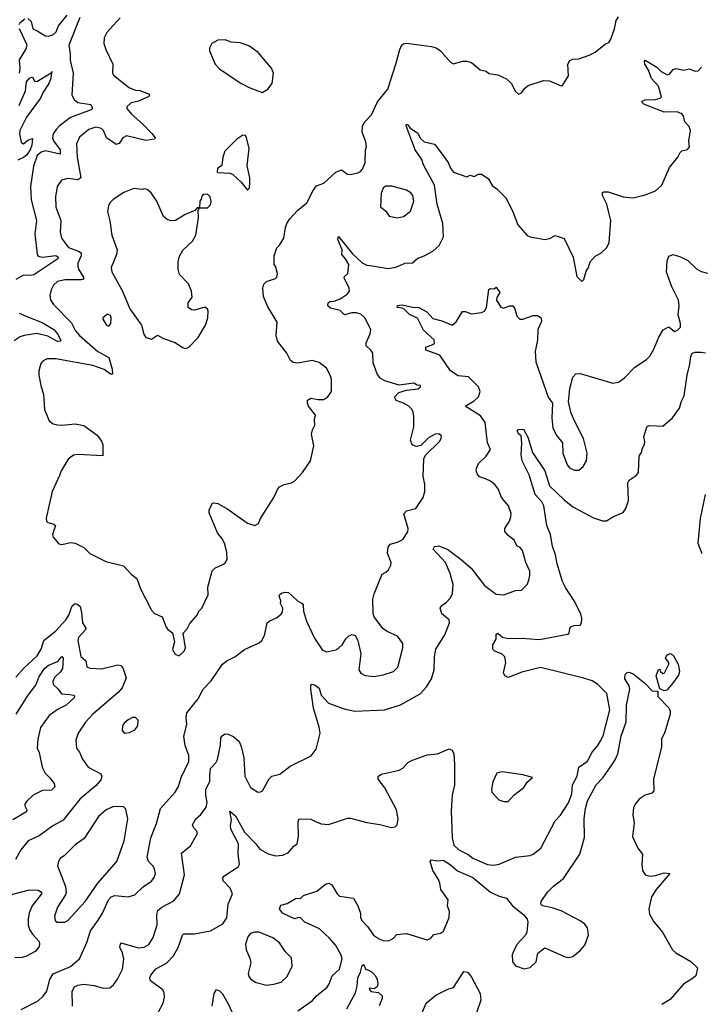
# Model space of a CAD drawing. Extents: x 1550320 to 1685906, y 509093 to 640511.
# Tile 347 of 532: x 1619479 to 1624107, y 579606 to 586287. Entities that reach past the tile are written whole.
import ezdxf

# ---------------------------------------------------------------- set-up
doc = ezdxf.new("R2010")
doc.units = 0

msp = doc.modelspace()

# ---------------------------------------------------------------- linework, layer by layer
at = {"layer": '0CON20XD'}
for points in [[(1619887.7, 586302.3), (1619811.8, 586115), (1619822, 586055), (1619822.3, 586012.3), (1619842.4, 585925), (1619834, 585775), (1619850, 585745), (1619873.8, 585725), (1619961.9, 585711.9), (1619974.2, 585685), (1619964, 585675), (1619825, 585623.4), (1619747.9, 585565), (1619727.4, 585542.6), (1619707.2, 585512.8), (1619702.7, 585485), (1619709.6, 585465), (1619753.2, 585403.2), (1619755, 585373.6), (1619655, 585397.3), (1619625, 585387.2), (1619598.9, 585365), (1619573, 585293), (1619553.4, 585155), (1619556.5, 585065), (1619593.3, 584925), (1619581.9, 584835), (1619597.8, 584695), (1619605, 584683.1), (1619635, 584675.3), (1619725, 584686), (1619739.5, 584675), (1619737.3, 584665), (1619575, 584557), (1619555, 584551.6), (1619505, 584553.8), (1619452, 584525)], [(1619535, 586295.7), (1619557.9, 586275), (1619569.4, 586225), (1619598.8, 586211.2), (1619655, 586176.9), (1619675, 586175.6), (1619705, 586184.6), (1619726.2, 586205), (1619743.1, 586245), (1619801.5, 586318.5)], [(1620160.8, 586299.2), (1620069.8, 586200.2), (1620052.9, 586165), (1620050.8, 586125), (1620062.9, 586085), (1620111.9, 585985), (1620110, 585925), (1620115, 585911.2), (1620224.3, 585825), (1620265, 585810), (1620295.9, 585805.9), (1620353.8, 585785), (1620361.2, 585775), (1620356.2, 585765), (1620285, 585733.3), (1620235, 585723.3), (1620206.2, 585695), (1620206.2, 585685), (1620239.2, 585645), (1620315, 585578.9), (1620376.7, 585515), (1620398.8, 585485), (1620394, 585476), (1620335, 585467.5), (1620205, 585500), (1620180, 585485), (1620155, 585446.7), (1620135, 585441.2), (1620067.5, 585485), (1620047.8, 585535), (1620035, 585549.1), (1619995, 585556.8), (1619948.8, 585541.2), (1619885, 585489.4), (1619864.6, 585445), (1619869.3, 585355), (1619895, 585214.3), (1619875, 585199.7), (1619805, 585209.1), (1619762.8, 585197.2), (1619734.4, 585155), (1619722.1, 585085), (1619725.4, 585015), (1619759.2, 584925), (1619754.6, 584845), (1619762.3, 584805), (1619811.1, 584741.1), (1619877.6, 584717.6), (1619895.6, 584705), (1619896.2, 584685), (1619874.1, 584635), (1619873.5, 584615), (1619878.4, 584595), (1619913.5, 584535), (1619907.5, 584525), (1619897.5, 584522.5), (1619785, 584522.2), (1619735, 584510), (1619708.6, 584485), (1619692.9, 584455), (1619682.9, 584415), (1619687.3, 584387.3), (1619709.2, 584355), (1619830.9, 584230.9), (1619858.4, 584175), (1619885, 584143.9), (1620009.6, 584035), (1620084.4, 583995), (1620107.5, 583915), (1620108.8, 583881.2), (1620095, 583882), (1620052.7, 583912.7), (1619975, 583940.5), (1619725, 583986.5), (1619665, 583985.8), (1619637.7, 583972.3), (1619622, 583955), (1619609.2, 583905), (1619610, 583875), (1619621.9, 583805), (1619640, 583745), (1619647.7, 583642.3), (1619679.4, 583565), (1619705.4, 583545.4), (1619735, 583537.3), (1619765, 583535.4), (1619855, 583545.9), (1619913.5, 583533.5), (1620005, 583468.8), (1620035, 583427.5), (1620043.3, 583405), (1620042.5, 583327.5), (1619875, 583337.9), (1619845, 583331.9), (1619809.2, 583305), (1619760, 583225), (1619748.6, 583195)], [(1620565, 581973.3), (1620595, 582003.3), (1620604, 582025), (1620590, 582125), (1620615, 582153.3), (1620635, 582190), (1620685, 582247.5), (1620696.2, 582275), (1620715.8, 582294.2), (1620758, 582385), (1620756, 582436), (1620785, 582547.5), (1620804.3, 582565.7), (1620872.3, 582597.7), (1620887.5, 582625), (1620885.6, 582675), (1620869.4, 582735), (1620854.3, 582765), (1620822.5, 582805), (1620765, 582940), (1620765, 582960), (1620786.4, 583003.6), (1620795, 583010), (1620825, 583003.8), (1620892, 582965), (1621025, 582871.4), (1621075, 582856), (1621100.7, 582869.3), (1621115, 582902.5), (1621204, 583045), (1621231.2, 583105), (1621242.5, 583117.5), (1621275, 583133.8), (1621325, 583143.8), (1621343.9, 583156.1), (1621400, 583215), (1621452.5, 583295), (1621476.2, 583395), (1621460, 583475), (1621466.2, 583505), (1621483.3, 583535), (1621480, 583575), (1621486.4, 583603.6), (1621438.8, 583665), (1621432, 583685), (1621434, 583705), (1621455, 583718), (1621505, 583710), (1621545, 583710.8), (1621572, 583728), (1621595.5, 583765), (1621595.6, 583845), (1621589.8, 583869.8), (1621561.7, 583921.7), (1621511.2, 583961.2), (1621465, 583974), (1621366.4, 583956.4), (1621335, 583960), (1621316.7, 583975), (1621293.3, 584025), (1621230, 584105), (1621220, 584145), (1621226.2, 584235), (1621162.3, 584342.3), (1621135, 584410), (1621129.4, 584465), (1621136.8, 584493.2), (1621155, 584511.2), (1621215, 584530), (1621225, 584540), (1621230, 584565), (1621216.7, 584615), (1621207.5, 584625), (1621207.5, 584685), (1621225, 584740), (1621243, 584757), (1621272.5, 584805), (1621283.6, 584876.4), (1621293.3, 584905), (1621313.3, 584935), (1621365, 584992.5), (1621428.8, 585045), (1621471.7, 585128.3), (1621495, 585160), (1621545, 585177.5), (1621625, 585252.5), (1621665, 585267.5), (1621705, 585240), (1621725, 585237.5), (1621775, 585247.5), (1621793, 585257), (1621806.1, 585273.9), (1621823.8, 585315), (1621826.7, 585405), (1621832.5, 585425), (1621829.3, 585459.3), (1621803.6, 585523.6), (1621807.5, 585565), (1621823.3, 585595), (1621868.3, 585641.7), (1621909.2, 585730.8), (1621978.8, 585815), (1622032, 585985), (1622059.2, 586085), (1622074.3, 586115.7), (1622085, 586124), (1622105, 586127.1), (1622275, 586106.2), (1622305.8, 586095.8), (1622335, 586076.2), (1622405, 586000), (1622425, 585987.5), (1622485, 586006.7), (1622515, 586006.7), (1622546.1, 585996.1), (1622605, 585946.7), (1622645, 585936.7), (1622665, 585921.2), (1622725, 585912), (1622785, 585886.2), (1622815, 585856.7), (1622845, 585800), (1622865, 585781.2), (1622885, 585790), (1622907.9, 585822.1), (1622930.3, 585839.7), (1623034.5, 585875.5), (1623075, 585872.5), (1623155, 585837.5), (1623165, 585840), (1623203.9, 585906.1), (1623200.8, 585985), (1623215, 586010), (1623235, 586018.8), (1623275, 586022.5), (1623345, 586046.2), (1623385, 586066.7), (1623456.7, 586123.3), (1623477.7, 586132.3), (1623492, 586155), (1623517.8, 586225), (1623528.3, 586281.7), (1623545, 586306.5)], [(1619476.5, 586253.5), (1619482.7, 586267.3), (1619515, 586292)], [(1619478.3, 585925), (1619482.3, 585957.7), (1619478.4, 586015), (1619519.8, 586085), (1619529.5, 586115), (1619477.5, 586225)], [(1621125, 585792.5), (1621163.9, 585816.1), (1621193.3, 585855), (1621201.2, 585925), (1621188.3, 585958.3), (1621098.8, 586065), (1621035, 586110.8), (1620975, 586129.2), (1620914.3, 586134.3), (1620875, 586150.8), (1620825, 586148.8), (1620784.1, 586125.9), (1620766.7, 586095), (1620766.7, 586075), (1620805.8, 585985.8), (1620835, 585953.8), (1620975, 585859.2), (1621036.1, 585826.1), (1621125, 585792.5)], [(1619488.6, 579571.4), (1619605, 579630), (1619639.4, 579660.6), (1619663.1, 579695), (1619684.4, 579775), (1619707.2, 579812.8), (1619825, 579862.7), (1619884.4, 579915), (1619935.6, 580025), (1619959.1, 580105), (1620012.3, 580177.7), (1620042.1, 580225), (1620082.7, 580315), (1620099.2, 580335), (1620125.7, 580345.7), (1620215, 580336.2), (1620261.7, 580348.3), (1620317.2, 580402.8), (1620375, 580442), (1620393, 580467), (1620400.8, 580495), (1620394.3, 580525), (1620384, 580545), (1620354.2, 580575), (1620344.4, 580604.4), (1620370, 580735), (1620407.3, 580832.7), (1620435, 580936), (1620534.4, 581045), (1620558.1, 581085), (1620575.6, 581144.4), (1620627.5, 581255), (1620627.1, 581295), (1620603.4, 581363.4), (1620594.4, 581425), (1620614.2, 581505), (1620608.3, 581551.7), (1620613.8, 581585), (1620690.6, 581679.4), (1620725.8, 581745), (1620778.7, 581801.3), (1620855, 581914), (1620885, 581938), (1620940, 581965), (1621005, 582013.3), (1621105, 582060), (1621124.1, 582075.9), (1621140.5, 582109.5), (1621158.8, 582195), (1621173, 582207), (1621222.3, 582227.7), (1621255, 582252.5), (1621263.6, 582266.4), (1621266, 582295), (1621250, 582325), (1621251.2, 582345), (1621241.2, 582375), (1621243.8, 582385), (1621256.7, 582395), (1621282.3, 582402.3), (1621305, 582400), (1621364.5, 582344.5), (1621396.7, 582325), (1621403.8, 582313.8), (1621405.8, 582275), (1621426.9, 582205), (1621480.2, 582090.2), (1621535, 582010), (1621565, 581998.8), (1621625, 582011.2), (1621645.6, 582024.4), (1621668.8, 582045), (1621694.2, 582085.8), (1621714.2, 582105.8), (1621736.4, 582116.4), (1621757.7, 582107.7), (1621774.1, 582074.1), (1621794.4, 581985), (1621782, 581875), (1621794.3, 581854.3), (1621825, 581837.5), (1621885, 581831.1), (1621947, 581843), (1622016.5, 581863.5), (1622046.2, 581893.8), (1622081.1, 582025), (1622079.2, 582055), (1622043.4, 582103.4), (1621973.3, 582135), (1621945.6, 582155.6), (1621886.7, 582235), (1621878.3, 582258.3), (1621876.7, 582355), (1621885, 582392.5), (1621940, 582525), (1621965, 582537.5), (1621982.5, 582555), (1621998.8, 582585), (1622000, 582605), (1621977, 582667), (1621981.7, 582708.3), (1621995, 582727.5), (1622045, 582742.5), (1622079.3, 582760.7), (1622115, 582812.5), (1622117.5, 582835), (1622087.5, 582935), (1622105.7, 582954.3), (1622168.8, 582971.2), (1622218, 583045), (1622230, 583085), (1622229.2, 583135), (1622217.3, 583187.3), (1622223.1, 583306.9), (1622235, 583333.3), (1622328.8, 583425), (1622341.2, 583445), (1622343, 583463), (1622325, 583476.7), (1622300, 583475), (1622255, 583450), (1622201.7, 583398.3), (1622171.7, 583391.7), (1622142.8, 583402.8), (1622131.4, 583435), (1622154.3, 583525), (1622155.7, 583595), (1622150, 583625), (1622141.2, 583645), (1622121.2, 583665), (1622085, 583685.8), (1622035, 583702.5), (1622023.3, 583725), (1622052.3, 583757.7), (1622105, 583773.8), (1622185, 583782.5), (1622200, 583795), (1622200, 583805), (1622178.3, 583808.3), (1622155, 583821.2), (1622056.4, 583806.4), (1621957.3, 583837.3), (1621926, 583855), (1621905.6, 583885), (1621877.9, 583957.9), (1621875.8, 584025), (1621863.8, 584045), (1621832, 584075), (1621830.8, 584095), (1621859.2, 584155), (1621862.5, 584185), (1621821.4, 584265), (1621795, 584289.1), (1621765, 584299.1), (1621735, 584298.9), (1621685, 584284.5), (1621655, 584313.6), (1621589.1, 584329.1), (1621571.4, 584345), (1621574.4, 584365.6), (1621584.2, 584375.8), (1621615, 584377.1), (1621655, 584393.6), (1621702.5, 584425), (1621719.2, 584445), (1621716.9, 584465), (1621682.2, 584535), (1621684.5, 584545.5), (1621707.8, 584565), (1621713.8, 584625), (1621691.8, 584665), (1621665.5, 584695), (1621668.2, 584725), (1621639.2, 584795), (1621643.3, 584816.7), (1621738.8, 584698.8), (1621805, 584637.9), (1621835, 584621.5), (1621858.7, 584618.7), (1621980.3, 584599.7), (1622032.3, 584607.7), (1622095, 584636.2), (1622145, 584638), (1622181.7, 584668.3), (1622225, 584683.8), (1622285, 584716.2), (1622327.1, 584755), (1622355.4, 584814.6), (1622352.3, 584905), (1622314.2, 585035), (1622294.2, 585165), (1622221.4, 585301.4), (1622208.6, 585338.6), (1622163.1, 585403.1), (1622102.9, 585567.1), (1622105, 585577.5), (1622115, 585573.3), (1622130.8, 585550.8), (1622179.1, 585519.1), (1622200.7, 585480.7), (1622225, 585459.4), (1622295, 585442), (1622333.7, 585393.7), (1622388.7, 585318.7), (1622405, 585280), (1622425, 585253.3), (1622515, 585220), (1622538.3, 585231.7), (1622565, 585223.3), (1622595, 585240), (1622615, 585240), (1622658.7, 585208.7), (1622689.1, 585159.1), (1622719.3, 585139.3), (1622778.7, 585078.7), (1622825, 584990), (1622860.8, 584895), (1622923.4, 584823.4), (1622945, 584814.2), (1623045, 584796.7), (1623075, 584803.3), (1623115, 584822.5), (1623175, 584802.5), (1623237.5, 584675), (1623262.5, 584545), (1623295, 584510), (1623310, 584525), (1623325, 584580), (1623340, 584605), (1623352.5, 584645), (1623387, 584683), (1623425, 584702.5), (1623465, 584742.5), (1623480, 584775), (1623492, 584925), (1623479.1, 584979.1), (1623464.2, 585035), (1623435.8, 585095), (1623436.7, 585115), (1623445, 585120), (1623475, 585118.9), (1623575, 585084.5), (1623645, 585077.8), (1623725, 585098.1), (1623795, 585125.8), (1623838, 585165), (1623891.2, 585285), (1623946.7, 585355), (1623963.9, 585386.1), (1623975, 585396.7), (1624013.6, 585406.4), (1624026.2, 585425), (1624021.9, 585465), (1624034.2, 585535), (1624025, 585563.3), (1623995.6, 585595), (1623985, 585633.8), (1623975, 585647.8), (1623941.8, 585661.8), (1623855, 585659.2), (1623716, 585715), (1623704.3, 585725), (1623705.8, 585735), (1623725, 585744.4), (1623795, 585746.5), (1623826.4, 585753.6), (1623835.6, 585764.4), (1623816.5, 585836.5), (1623767.9, 585887.9), (1623747.8, 585945), (1623723.8, 585985), (1623720, 586005), (1623725, 586013.3), (1623804, 585965), (1623834.7, 585934.7), (1623875, 585913.8), (1623891.7, 585918.3), (1623915, 585949.2), (1623935, 585955.8), (1623985, 585945.7), (1624025, 585954.2), (1624065, 585938.8), (1624085, 585941.2), (1624108.8, 585965)], [(1619475.9, 585705), (1619519.6, 585805), (1619524.8, 585865), (1619545, 585890), (1619565, 585898.8), (1619580, 585870), (1619595, 585867.1), (1619693.8, 585926.2), (1619696.7, 585935), (1619688.5, 585881.5), (1619677.5, 585855), (1619638.8, 585795), (1619621.2, 585755), (1619524.6, 585625), (1619480.9, 585535), (1619478.3, 585511.7), (1619489.1, 585455), (1619505, 585445.4), (1619535, 585469.4), (1619565, 585481.2), (1619561.9, 585435), (1619550.8, 585405), (1619525, 585368.8), (1619505, 585352), (1619466, 585335)], [(1621025, 585130), (1621040, 585145), (1621042.5, 585185), (1621042.5, 585215), (1621024.2, 585295), (1621038, 585415), (1621017.5, 585495), (1621011.7, 585501.7), (1620995, 585502.5), (1620954.1, 585475.9), (1620872.5, 585395), (1620857.5, 585355), (1620851.7, 585298.3), (1620821.7, 585278.3), (1620820, 585255), (1620825, 585250), (1620905, 585246.7), (1620925, 585240), (1620982.5, 585185), (1621025, 585130)], [(1620605, 584056.7), (1620625, 584063.3), (1620690.3, 584129.7), (1620740.6, 584215), (1620756.7, 584265), (1620758.8, 584308.8), (1620753.3, 584325), (1620735, 584336.2), (1620665, 584316.7), (1620645, 584317.5), (1620622.5, 584335), (1620623.3, 584365), (1620650, 584405), (1620645.8, 584445), (1620625.6, 584495.6), (1620565, 584557.5), (1620554.2, 584594.2), (1620555.8, 584645), (1620565, 584682.5), (1620586.8, 584723.2), (1620652, 584785), (1620674, 584825), (1620692.5, 584942.5), (1620690, 584995), (1620700, 585010), (1620755, 585010), (1620775, 585030), (1620780, 585055), (1620772.5, 585085), (1620755, 585102.5), (1620725, 585100), (1620715, 585090), (1620711.7, 585068.3), (1620702.5, 585055), (1620700, 585010), (1620685, 585010), (1620668.3, 584991.7), (1620602.5, 584965), (1620535.9, 584924.1), (1620505, 584921.2), (1620480.3, 584930.3), (1620455, 584951.2), (1620410, 585055), (1620372.7, 585112.7), (1620343.9, 585133.9), (1620325, 585138.8), (1620310, 585135), (1620255, 585142), (1620185.7, 585114.3), (1620113.6, 585066.4), (1620092, 585045), (1620082, 585025), (1620076.2, 584985), (1620092.1, 584922.1), (1620105.4, 584825.4), (1620140, 584725), (1620136.7, 584693.3), (1620100.8, 584605), (1620104.1, 584575.9), (1620176.7, 584445), (1620227.5, 584325), (1620306, 584215), (1620322.7, 584152.7), (1620335, 584130), (1620375, 584118.8), (1620415, 584146.7), (1620455, 584123.8), (1620535, 584096.7), (1620585, 584063.3), (1620605, 584056.7)], [(1622045, 584943.8), (1622085, 584951.2), (1622133, 584987), (1622154.3, 585055), (1622147.1, 585095), (1622135, 585112), (1622105, 585131.4), (1622005, 585156.7), (1621963, 585157), (1621947.5, 585145), (1621933, 585107), (1621928.3, 585018.3), (1621965, 584987.5), (1621987.5, 584955), (1622045, 584943.8)], [(1619836.9, 579593.1), (1619834.6, 579695), (1619850.8, 579725), (1619875, 579737.3), (1619915, 579743.3), (1619985, 579733.3), (1620045, 579715.6), (1620091.4, 579718.6), (1620115, 579738), (1620143.9, 579776.1), (1620178.2, 579845), (1620186.2, 579915), (1620176.9, 579955), (1620158.9, 579995), (1620165, 580022.5), (1620285, 579988.5), (1620325, 579993.6), (1620355, 580013.3), (1620385, 580058.8), (1620411.5, 580145), (1620409.1, 580215), (1620417.5, 580242.5), (1620444.1, 580265.9), (1620525, 580308.6), (1620563.1, 580355), (1620598.2, 580485), (1620578.6, 580631.4), (1620638.3, 580681.7), (1620686.2, 580765), (1620682.3, 580782.3), (1620658, 580805), (1620652.9, 580825), (1620674.4, 580865), (1620708.5, 580895), (1620745.6, 580945), (1620750.9, 580975), (1620742.6, 581025), (1620743.7, 581065), (1620769.8, 581120.2), (1620770.1, 581159.9), (1620774.3, 581205.7), (1620811.2, 581245), (1620821.7, 581268.3), (1620841.8, 581365), (1620845.6, 581415), (1620855, 581430), (1620875, 581440.6), (1620895, 581438.9), (1620931.9, 581421.9), (1620968.6, 581388.6), (1620983.8, 581355), (1620999.8, 581279.8), (1621008.6, 581155), (1621045, 581076.7), (1621095, 581046.7), (1621115, 581047.5), (1621127.5, 581055), (1621173, 581137), (1621190, 581155), (1621245, 581167.5), (1621315, 581222.9), (1621457.3, 581292.7), (1621493, 581337), (1621519.4, 581445), (1621513.3, 581486.7), (1621474.1, 581615), (1621454.6, 581745.4), (1621456.7, 581775), (1621465, 581779.2), (1621485, 581771.4), (1621511.4, 581751.4), (1621525.8, 581705), (1621575, 581650), (1621681.1, 581611.1), (1621755, 581595.6), (1621955.7, 581604.3), (1622065, 581639.2), (1622197, 581713), (1622240.6, 581759.4), (1622274.4, 581815), (1622293.1, 581875), (1622295.8, 581965), (1622304.3, 582015.7), (1622365.9, 582114.1), (1622398, 582195), (1622394, 582215), (1622345.8, 582255), (1622334, 582295), (1622345, 582313.3), (1622376.2, 582335), (1622403.3, 582365), (1622417.1, 582392.9), (1622421.9, 582455), (1622400.6, 582530.6), (1622369.7, 582605), (1622286.5, 582695), (1622295, 582712.9), (1622325, 582716.7), (1622385, 582692.5), (1622475.2, 582625.2), (1622544.4, 582565), (1622635, 582448), (1622715, 582390), (1622765.8, 582384.2), (1622845, 582414), (1622885, 582416.2), (1622924, 582455), (1622936.4, 582483.6), (1622943.3, 582515), (1622941.9, 582545), (1622914.4, 582605), (1622892.5, 582685), (1622876.8, 582706.8), (1622855, 582716.7), (1622835.7, 582755.7), (1622795, 582786.7), (1622772.5, 582815), (1622773.3, 582835), (1622804.3, 582885), (1622814.3, 582915), (1622815.5, 582935.5), (1622797.6, 582987.6), (1622751.2, 583045), (1622727.5, 583105), (1622705, 583132.5), (1622675, 583156.7), (1622641.2, 583171.2), (1622600, 583185), (1622584, 583205), (1622579.2, 583225), (1622580.8, 583245), (1622594.6, 583275.4), (1622645.8, 583325), (1622675, 583370), (1622655.6, 583415.6), (1622639.1, 583555), (1622608.5, 583598.5), (1622503.8, 583665), (1622565, 583700), (1622595, 583729.2), (1622604.4, 583765), (1622593.3, 583795), (1622525, 583864.6), (1622455, 583869.8), (1622404.1, 583904.1), (1622331.7, 584011.7), (1622236.7, 584045), (1622236.7, 584065), (1622285, 584084), (1622295, 584093.3), (1622291.9, 584115), (1622220.5, 584180.5), (1622180.9, 584260.9), (1622125, 584286.4), (1622091.3, 584321.3), (1622075, 584330.6), (1622041.2, 584335), (1622043.2, 584346.8), (1622075, 584352.5), (1622145, 584335.5), (1622188, 584335), (1622243.5, 584305), (1622285, 584260), (1622345, 584244.3), (1622415, 584213.8), (1622441.9, 584238.1), (1622485, 584306.2), (1622505, 584308), (1622545, 584291.2), (1622615, 584301.2), (1622635, 584310), (1622648.9, 584335), (1622663.5, 584456.5), (1622675, 584463.8), (1622699.3, 584460.7), (1622715, 584472.5), (1622738, 584435), (1622718.3, 584401.7), (1622715.7, 584385), (1622745, 584336.7), (1622765, 584330), (1622803.6, 584346.4), (1622827.5, 584345), (1622841.2, 584325), (1622853.3, 584275), (1622875, 584256), (1622895, 584255.8), (1622965, 584280.8), (1622995, 584279.6), (1623019.2, 584265), (1623021.7, 584238.3), (1622997.5, 584185), (1622995.5, 584115), (1622979.4, 584035), (1622984, 583966), (1623068, 583725), (1623096.7, 583685), (1623092.5, 583585), (1623099.2, 583515), (1623125, 583463.3), (1623163.8, 583415), (1623167.1, 583345), (1623195, 583266.2), (1623215, 583244), (1623245, 583230), (1623275, 583231.2), (1623305, 583256.2), (1623326.9, 583295), (1623332.2, 583345), (1623307.1, 583445), (1623240.8, 583575), (1623221.2, 583625), (1623206, 583695), (1623214.2, 583785.8), (1623235, 583862.5), (1623255, 583883.3), (1623285, 583886.2), (1623505, 583822), (1623545, 583826.7), (1623585, 583857.5), (1623655, 583928.8), (1623735, 583982.5), (1623757.5, 584005), (1623785, 584051.2), (1623817.6, 584132.4), (1623848.3, 584181.7), (1623885, 584202.5), (1623925, 584172.5), (1623945, 584180), (1623965, 584200), (1623966.4, 584226.4), (1623950, 584285), (1623956, 584345), (1623950.8, 584385), (1623905.5, 584475.5), (1623871.1, 584575), (1623875, 584650), (1623885, 584682.5), (1623915, 584693.3), (1623965, 584678.8), (1624015, 584653.8), (1624075, 584596), (1624105, 584578), (1624147.7, 584567.7)], [(1619475.3, 584295.3), (1619538.9, 584268.9), (1619631.4, 584231.4), (1619710, 584185), (1619736.6, 584155), (1619757.9, 584112.1), (1619753.8, 584105), (1619735, 584102.8), (1619669.2, 584139.2), (1619595, 584156.9), (1619508.6, 584145), (1619481.5, 584135), (1619441.9, 584108.1)], [(1620085, 584207.5), (1620098.8, 584225), (1620100, 584265), (1620095, 584280), (1620075, 584290), (1620042.5, 584265), (1620042.5, 584255), (1620067.5, 584215), (1620085, 584207.5)], [(1623910, 583585), (1623959.3, 583650.7), (1623971.2, 583698.8), (1623990.8, 583735), (1624010.9, 583875), (1624029.3, 583950.7), (1624035, 584002.5), (1624045, 584023.8), (1624065, 584032), (1624105, 584032), (1624135.9, 584025.9)], [(1620394.6, 579505.4), (1620452.5, 579615), (1620461.8, 579655), (1620461.1, 579685), (1620451.4, 579705), (1620366.2, 579765), (1620362, 579785), (1620370, 579805), (1620403.8, 579846.2), (1620475, 579885.7), (1620524.2, 579935), (1620555, 579991.2), (1620584.6, 580075.4), (1620594, 580085), (1620665.7, 580084.3), (1620775, 580106), (1620857.7, 580152.3), (1620886.4, 580193.6), (1620893.8, 580285), (1620923.8, 580355), (1620907.1, 580395), (1620860.8, 580445), (1620858, 580465), (1620865, 580476.2), (1620961.3, 580538.7), (1620971.9, 580558.1), (1620961.5, 580625), (1620964, 580695), (1620913.6, 580795), (1620910.9, 580819.1), (1620917.5, 580855), (1620905, 580917.5), (1620945, 580885.6), (1621006.2, 580775), (1621082.2, 580695), (1621108.8, 580658.8), (1621165, 580626.7), (1621215, 580614.4), (1621265, 580619.2), (1621303.4, 580636.6), (1621340.3, 580679.7), (1621362, 580695), (1621372.2, 580745), (1621370, 580845), (1621375.8, 580864.2), (1621455, 580861.9), (1621486.8, 580846.8), (1621525, 580830.6), (1621575, 580826), (1621705, 580869.2), (1621725, 580869.2), (1621835, 580839.2), (1621925, 580827.1), (1622003, 580807), (1622028.3, 580811.7), (1622042.5, 580825), (1622048.8, 580865), (1622037.5, 580925), (1621957.3, 581075), (1621912.2, 581135), (1621912.9, 581155), (1621935, 581168), (1622055, 581195.8), (1622080.3, 581209.7), (1622115, 581246), (1622145, 581262), (1622245, 581298), (1622315, 581305.8), (1622395, 581340), (1622415, 581330), (1622426.2, 581305), (1622430.8, 581235), (1622430.6, 581095), (1622415.5, 581024.5), (1622408.1, 580918.1), (1622414.6, 580735.4), (1622427.1, 580687.1), (1622459.4, 580655), (1622523.7, 580623.7), (1622555, 580597.1), (1622655, 580554.6), (1622695, 580549.5), (1622735, 580557.8), (1622845, 580605.6), (1622944.3, 580615.7), (1622965, 580624.3), (1623017.5, 580665), (1623115, 580851.2), (1623149.8, 580890.2), (1623205, 580974), (1623228.2, 581035), (1623231.2, 581095), (1623264.5, 581155), (1623275.4, 581214.6), (1623335, 581255.7), (1623365, 581317.5), (1623405, 581362), (1623420.9, 581389.1), (1623441.3, 581428.7), (1623485.5, 581605), (1623466, 581715), (1623405, 581776.7), (1623365, 581800.5), (1623308.5, 581818.5), (1623015, 581891.1), (1622889.1, 581860.9), (1622795, 581824), (1622773.3, 581835), (1622764, 581855), (1622780, 581925), (1622773.3, 581965), (1622755, 581981.2), (1622705, 582002), (1622692, 582015), (1622692, 582045), (1622714.2, 582085), (1622715, 582117.5), (1622725, 582123.8), (1622757.7, 582097.7), (1622795, 582088.2), (1622885, 582091.8), (1623009.1, 582080.9), (1623201.2, 582118.8), (1623208.8, 582125), (1623213.3, 582156.7), (1623221.7, 582168.3), (1623243.8, 582176.2), (1623285, 582178), (1623292.9, 582195), (1623294.4, 582225), (1623287.8, 582255), (1623243.8, 582343.8), (1623184.8, 582434.8), (1623165, 582476), (1623128.9, 582595), (1623117.6, 582655), (1623095.3, 582715), (1623083.5, 582795), (1623058.2, 582855), (1623038.4, 582988.4), (1623025, 583016.7), (1622978.9, 583065), (1622938.2, 583198.2), (1622890.5, 583295), (1622884.7, 583335.3), (1622887.3, 583412.7), (1622883.3, 583463.3), (1622865, 583477.5), (1622857.5, 583495), (1622865, 583506.2), (1622899.3, 583509.3), (1622929.6, 583455), (1622961.5, 583351.5), (1623043.3, 583225), (1623076.4, 583125), (1623175, 583029.6), (1623235, 582981.8), (1623375, 582908), (1623435, 582886.7), (1623463, 582887), (1623506.4, 582913.6), (1623575, 582942.5), (1623595, 582970), (1623611.2, 583025), (1623608, 583145), (1623617.3, 583162.7), (1623665, 583193.8), (1623679.2, 583215), (1623684, 583325), (1623703.9, 583356.1), (1623706.2, 583375), (1623721.2, 583405), (1623723.8, 583425), (1623716.4, 583456.4), (1623736.4, 583523.6), (1623745, 583532.5), (1623756.4, 583533.6), (1623845, 583528.8), (1623910, 583585)], [(1619748.6, 583195), (1619698.8, 583085), (1619658.8, 582905), (1619661.2, 582885), (1619670, 582875), (1619710, 582865), (1619722.5, 582855), (1619702.5, 582795), (1619705.8, 582775), (1619745, 582730), (1619765.9, 582725.9), (1619825, 582740), (1619855, 582736.2), (1619915, 582706.7), (1619955.8, 582665.8), (1620065, 582610), (1620185, 582582), (1620235, 582524), (1620275.5, 582495.5), (1620300, 582425), (1620375, 582281.2), (1620395, 582258.8), (1620445.9, 582235.9), (1620472.5, 582165), (1620485, 582149.2), (1620517.3, 582127.3), (1620531.2, 582065), (1620516.4, 582013.6), (1620535, 581982.5), (1620555, 581972), (1620565, 581973.3)], [(1624132.7, 583065), (1624098.1, 582901.9), (1624084, 582735), (1624109.6, 582665)], [(1619453.2, 581826.8), (1619510.2, 581889.8), (1619598.7, 581971.3), (1619624.4, 582015), (1619642.5, 582075), (1619725, 582141.3), (1619792.1, 582215), (1619812.8, 582247.2), (1619835, 582311.2), (1619855, 582325.6), (1619875, 582319.7), (1619889.2, 582305), (1619899.4, 582265), (1619904.6, 582195), (1619929.3, 582159.3), (1619924.4, 582145), (1619877.5, 582095), (1619873.6, 582075), (1619895, 581966.7), (1619928, 581938), (1619935.5, 581895.5), (1619955, 581886.5), (1620035, 581881.8), (1620145, 581910), (1620166.7, 581905), (1620179.1, 581889.1), (1620201.9, 581821.9), (1620175.6, 581754.4), (1620147.9, 581722.1), (1619975, 581575.5), (1619925, 581521.1), (1619876.7, 581445), (1619861.3, 581398.7), (1619864.5, 581344.5), (1619885, 581316.7), (1619905, 581268.8), (1619944.5, 581214.5), (1620030.6, 581170.6), (1620037.8, 581155), (1620031.1, 581128.9), (1619998.2, 581091.8), (1619889.9, 581000.1), (1619775, 580856.7), (1619703.6, 580816.4), (1619611.2, 580748.8), (1619536, 580715), (1619487.8, 580655), (1619450.7, 580589.3)], [(1619455.2, 581575), (1619535.9, 581704.1), (1619588.2, 581771.8), (1619609.4, 581825), (1619646.7, 581885), (1619675, 581908.6), (1619737.1, 581932.9), (1619765, 581966), (1619775.3, 581955.3), (1619769.6, 581885), (1619757, 581863), (1619715, 581822.7), (1619705, 581796.2), (1619705.9, 581775.9), (1619738, 581748), (1619762.7, 581712.7), (1619819.3, 581709.3), (1619844.2, 581704.2), (1619851.2, 581695), (1619848, 581685), (1619795.7, 581635), (1619740.2, 581609.8), (1619679.2, 581565), (1619620, 581485), (1619601.8, 581405), (1619597.5, 581345), (1619611.9, 581315), (1619631.1, 581215), (1619651.1, 581175), (1619684, 581144), (1619713.1, 581105), (1619717.7, 581082.3), (1619695, 581058.5), (1619633.8, 581056.2), (1619571.4, 581025), (1619527.8, 580985), (1619514.5, 580965), (1619513.8, 580953.8), (1619527.8, 580925), (1619525, 580912.5), (1619431.7, 580858.3)], [(1623855, 581733.3), (1623825.8, 581745.8), (1623800, 581835), (1623815, 581877.5), (1623825, 581880), (1623830, 581865), (1623845, 581850), (1623856.7, 581855), (1623886.7, 581915), (1623886.1, 581926.1), (1623862.5, 581955), (1623872.5, 581975), (1623895, 581986.2), (1623916.1, 581976.1), (1623948.8, 581915), (1623958, 581865), (1623951.2, 581838.8), (1623903.8, 581775), (1623871.7, 581738.3), (1623855, 581733.3)], [(1621367.6, 579562.4), (1621467.4, 579632.6), (1621494, 579665), (1621567, 579723), (1621581.1, 579745), (1621600.5, 579799.5), (1621651.1, 579845), (1621667.3, 579915), (1621660.9, 579940.9), (1621625.3, 580005), (1621583.5, 580055), (1621515, 580118.3), (1621414.6, 580164.6), (1621385, 580194), (1621375, 580196.2), (1621345, 580186.4), (1621263.5, 580225), (1621243.1, 580255), (1621250.9, 580279.1), (1621295, 580290.5), (1621355, 580325.6), (1621385, 580323.8), (1621406.7, 580345), (1621495.4, 580374.6), (1621555, 580420.8), (1621578.3, 580428.3), (1621597.3, 580417.3), (1621633.8, 580355), (1621649.5, 580339.5), (1621745.9, 580325.9), (1621775.8, 580275), (1621792, 580225), (1621792.5, 580195), (1621802, 580175), (1621843, 580133), (1621880, 580075), (1621915, 580052), (1621945, 580040), (1621985, 580036.7), (1622017.5, 580055), (1622040.5, 580079.5), (1622105, 580086), (1622245, 580044), (1622267.3, 580052.7), (1622290.6, 580079.4), (1622335, 580090), (1622356.6, 580103.4), (1622394.1, 580195.9), (1622396, 580235), (1622384.6, 580274.6), (1622387.5, 580315), (1622339.2, 580385), (1622330.8, 580429.2), (1622323.1, 580453.1), (1622283.1, 580515), (1622266.2, 580575), (1622275, 580586.2), (1622315, 580580), (1622355, 580584.2), (1622402.5, 580555), (1622451.2, 580511.2), (1622555, 580467.7), (1622675, 580367.5), (1622735, 580340), (1622785, 580325.7), (1622825, 580274), (1622902.7, 580212.7), (1622923.3, 580185), (1622928.8, 580165), (1622921.2, 580095), (1622914.1, 580075.9), (1622855, 580011.2), (1622821.4, 579945), (1622825.5, 579895.5), (1622845, 579867.5), (1622905, 579847.5), (1622945, 579856), (1622985.8, 579895), (1622997.7, 579952.3), (1623045, 579990), (1623182.3, 579927.7), (1623205, 579924.4), (1623235, 579930.8), (1623285, 579971.4), (1623315, 580008.1), (1623340.9, 580075), (1623333.1, 580125), (1623315, 580149.4), (1623285, 580172.2), (1623155, 580241.4), (1623095, 580261.4), (1623027.5, 580275), (1623016.7, 580285), (1623018.8, 580305), (1623061.7, 580368.3), (1623102.1, 580407.9), (1623170.5, 580459.5), (1623281.4, 580625), (1623312.8, 580737.2), (1623310.8, 580865), (1623319.4, 580935), (1623333.9, 580986.1), (1623392.7, 581095), (1623437.1, 581142.9), (1623485, 581211.4), (1623521.8, 581265), (1623540, 581305), (1623562.8, 581425), (1623596.8, 581523.2), (1623599.2, 581635), (1623620.5, 581745), (1623616.8, 581766.8), (1623588, 581815), (1623590, 581845), (1623602.5, 581857.5), (1623615, 581860), (1623645, 581849.4), (1623724.2, 581785), (1623773.4, 581733.4), (1623811.7, 581731.7), (1623811.1, 581695), (1623885, 581617.1), (1623894.3, 581595), (1623894.2, 581575), (1623858.1, 581451.9), (1623837.1, 581405), (1623836.4, 581353.6), (1623782.9, 581135), (1623784, 581055), (1623771.2, 581038.8), (1623725, 581025.7), (1623685, 580998.9), (1623657.8, 580965), (1623647.2, 580942.8), (1623642.1, 580892.1), (1623651.8, 580835), (1623640.5, 580745), (1623675, 580666), (1623707.5, 580625), (1623702.1, 580555), (1623706.7, 580515), (1623724.5, 580484.5), (1623755, 580475.6), (1623795, 580479.4), (1623855, 580498.9), (1623892.5, 580495), (1623800, 580385), (1623768.1, 580335), (1623750.6, 580255), (1623755, 580217.5), (1623784, 580165), (1623842, 580095), (1623911.2, 579975), (1623933.3, 579955), (1624036.1, 579896.1), (1624080, 579855), (1624069.3, 579800.7), (1624053.3, 579785), (1623985, 579743.3), (1623955, 579706.7), (1623895, 579640), (1623837.5, 579605)], [(1620196.1, 581446.1), (1620225, 581450), (1620260.3, 581469.7), (1620281.2, 581495), (1620283.3, 581535), (1620265, 581553.3), (1620245, 581552), (1620215, 581537.5), (1620188.8, 581515), (1620176.2, 581495), (1620173.8, 581465), (1620183, 581453), (1620196.1, 581446.1)], [(1622765, 580982.5), (1622795, 580983.3), (1622834.1, 581025.9), (1622901.7, 581078.3), (1622927.5, 581115), (1622960, 581145), (1622895, 581163.8), (1622755, 581183.2), (1622718, 581175), (1622692, 581115), (1622682, 581065), (1622683.8, 581045), (1622733, 580993), (1622765, 580982.5)], [(1619733, 580163), (1619785, 580163.1), (1619805, 580175.6), (1619924.4, 580305), (1620010.7, 580429.3), (1620138.8, 580575), (1620189.4, 580715), (1620214.4, 580865), (1620200.5, 580930.5), (1620185, 580946.7), (1620115, 580948.6), (1620066.2, 580925), (1620015, 580880), (1619918, 580732), (1619855, 580688.6), (1619782.5, 580615), (1619754.2, 580595), (1619742.5, 580575), (1619735.8, 580545), (1619790.5, 580405), (1619794.5, 580365.5), (1619789.5, 580349.5), (1619735.6, 580265), (1619714.5, 580205), (1619720, 580175), (1619733, 580163)], [(1619415, 580350), (1619545, 580382.6), (1619605, 580380), (1619628.3, 580368.3), (1619627.7, 580355), (1619564.1, 580275), (1619543.8, 580226.2), (1619536, 580185), (1619536.2, 580145), (1619545.4, 580115), (1619565, 580083.3), (1619611.8, 580031.8), (1619614.5, 580015), (1619608.2, 579995), (1619584.7, 579965.3), (1619525, 579932.9), (1619495, 579924.3), (1619447.3, 579922.7)], [(1621155, 579735.8), (1621205, 579744.2), (1621255, 579756.9), (1621294.6, 579795.4), (1621330, 579865), (1621325, 579922.5), (1621282.7, 579962.7), (1621242.7, 580022.7), (1621198.3, 580058.3), (1621105, 580096.2), (1621073.9, 580096.1), (1621045, 580087.5), (1621027.5, 580065), (1621011.2, 580015), (1621016.2, 579975), (1621040.5, 579920.5), (1621047.3, 579887.3), (1621031.2, 579815), (1621034, 579795), (1621051.2, 579775), (1621085, 579754.4), (1621155, 579735.8)], [(1621700, 579575), (1621758.2, 579685), (1621769.4, 579730.6), (1621773.8, 579785), (1621793.3, 579825), (1621805, 579870), (1621816.1, 579876.1), (1621826.7, 579845), (1621855, 579836.7), (1621875, 579821.9), (1621895, 579798.6), (1621905.3, 579775), (1621909.6, 579745), (1621905, 579724), (1621885, 579711.2), (1621853.8, 579716.2), (1621851.7, 579708.3), (1621865, 579693.8), (1621915, 579687.5), (1621940.8, 579665), (1621938.9, 579645), (1621918.9, 579595)], [(1622214.4, 579555), (1622239.4, 579615), (1622305, 579668.6), (1622385, 579710), (1622425, 579720), (1622495, 579830), (1622518.8, 579825), (1622545, 579794), (1622605, 579678.8), (1622609.5, 579635), (1622581.3, 579548.7)], [(1620785.5, 579594.5), (1620800.3, 579679.7), (1620815, 579707.5), (1620835, 579698), (1620855, 579678.1), (1620892.3, 579615), (1620947.6, 579497.6)]]:
    msp.add_lwpolyline(points, dxfattribs=at)

doc.saveas('drawing.dxf')
